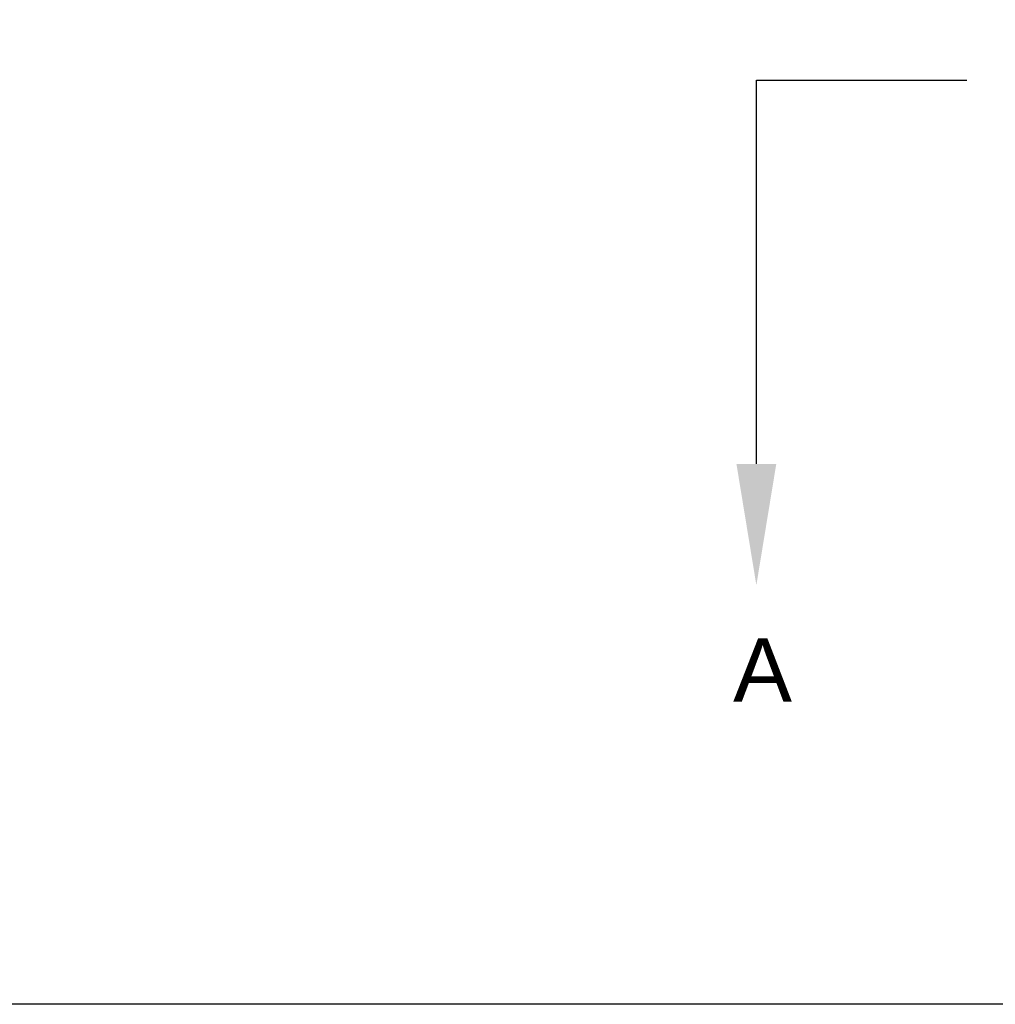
# Model space of a CAD drawing. Header units: inches. Extents: x 170 to 284, y 215 to 248.
# Tile 502 of 656: x 200.76 to 202.21, y 239.78 to 241.24. Entities that reach past the tile are written whole.
import ezdxf
from ezdxf import colors
from ezdxf.entities.mleader import LeaderData, LeaderLine
from ezdxf.math import Vec2, Vec3

# ---------------------------------------------------------------- set-up
doc = ezdxf.new("R2010")
doc.units = ezdxf.units.IN
doc.header["$LTSCALE"] = 0.25
doc.header["$MEASUREMENT"] = 0
doc.linetypes.add('CENTER', pattern=[2, 1.25, -0.25, 0.25, -0.25])
doc.layers.add('LH FRONT OF HOOD', color=7, linetype='Continuous')
doc.layers.add('SECTION CUTS', color=6, linetype='CENTER')
doc.styles.add('ARIAL', font='arial.ttf', dxfattribs={"height": 0.09375})
doc.styles.get("Standard").update_dxf_attribs({"font": 'romans.shx'})

msp = doc.modelspace()

# ---------------------------------------------------------------- linework, layer by layer
at = {"layer": 'LH FRONT OF HOOD'}
msp.add_line((208.44568, 239.78003), (200.70953, 239.78003), dxfattribs=at)
at = {"layer": 'SECTION CUTS'}
msp.add_line((201.85473, 241.15184), (207.27409, 241.15184), dxfattribs=at)

# ---------------------------------------------------------------- texts
at = {"layer": 'SECTION CUTS', "style": 'ARIAL'}
msp.add_text('A', height=0.09375, dxfattribs=at).set_placement((201.82025, 240.22941))

# ---------------------------------------------------------------- leaders
at = {"layer": 'SECTION CUTS'}
ml = msp.add_multileader_mtext('Standard', dxfattribs=at)
ml.set_content('', color=256)
ml.set_leader_properties()
ml.build(insert=Vec2(0, 0))
ml.multileader.update_dxf_attribs({"dogleg_length": 0, "arrow_head_size": 0.18})
ctx = ml.context
ctx.base_point, ctx.char_height, ctx.arrow_head_size, ctx.landing_gap_size, ctx.plane_origin = Vec3(201.85473, 241.15184), 0.18, 0.18, 0, Vec3(201.85473, 240.40232)
notes = []
notes.append((ctx, [(0, (1, 1, 0), (201.85473, 241.15184), (1, 0), 0, [(0, [(201.85473, 240.40232)], 0, [])])]))
ctx.mtext.insert, ctx.mtext.flow_direction = Vec3(201.85473, 241.24184), 5
for ctx, leaders in notes:
    for number, flags, end, landing, length, lines in leaders:
        leader = LeaderData()
        leader.index, (leader.has_last_leader_line, leader.has_dogleg_vector, leader.attachment_direction) = number, flags
        leader.last_leader_point, leader.dogleg_vector, leader.dogleg_length = Vec3(end), Vec3(landing), length
        for number, points, colour, breaks in lines:
            line = LeaderLine()
            line.index, line.vertices, line.color, line.breaks = number, Vec3.list(points), colors.encode_raw_color(colour), breaks
            leader.lines.append(line)
        ctx.leaders.append(leader)

doc.saveas('drawing.dxf')
